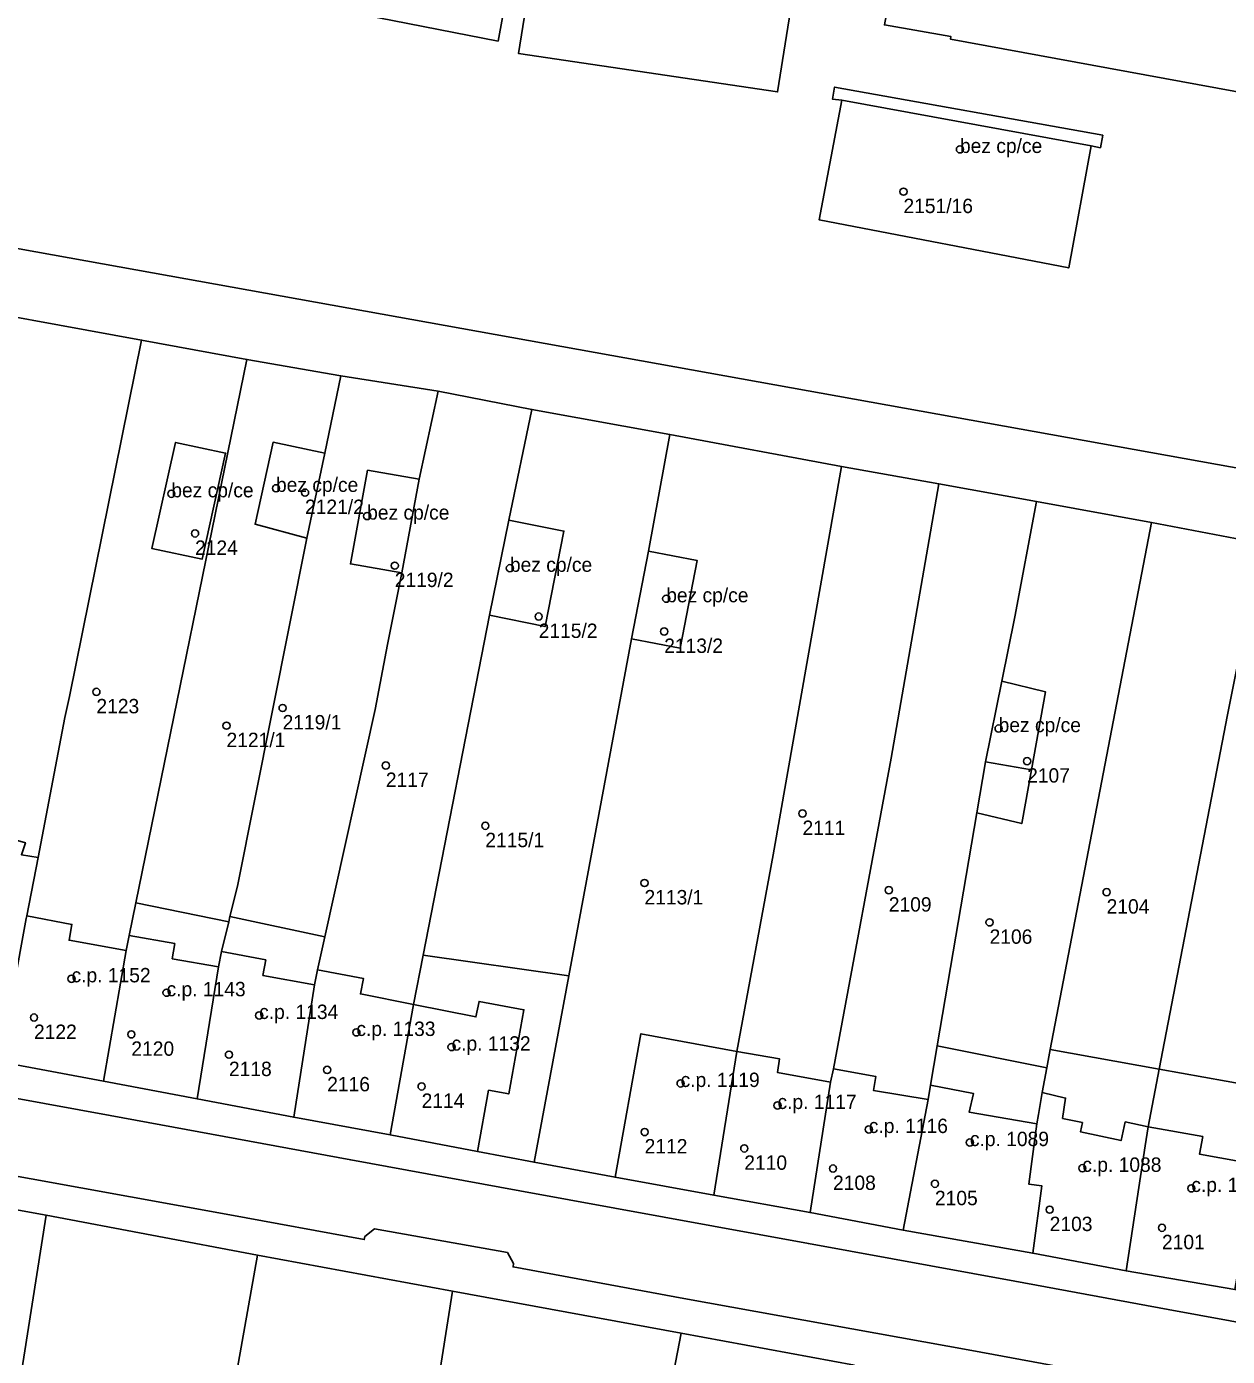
# Model space of a CAD drawing. Extents: x -878211 to -870363, y -1058464 to -1052522.
# Drawn here: x -874458.6 to -874375.1, y -1055659.2 to -1055566.8 of the extents above; entities that cross this region are included whole.
import ezdxf

# ---------------------------------------------------------------- set-up
doc = ezdxf.new("R2010")
doc.units = 0
for name, color, linetype in [('Definiční body', 7, 'Continuous'), ('Polygon budovy', 7, 'Continuous'), ('Polygon parcely', 7, 'Continuous')]:
    doc.layers.add(name, color=color, linetype=linetype)

msp = doc.modelspace()

# ---------------------------------------------------------------- linework, layer by layer
at = {"layer": 'Definiční body'}
for centre in [(-874393.66, -1055575.29994), (-874397.59, -1055578.23994), (-874441.23, -1055598.86994), (-874448.51, -1055599.24994), (-874439.21, -1055599.16994), (-874434.89, -1055600.79994), (-874446.86, -1055602.00994), (-874432.97, -1055604.24994), (-874424.96, -1055604.42994), (-874414.09, -1055606.54994), (-874422.96, -1055607.78994), (-874414.23, -1055608.82994), (-874453.72, -1055613.02994), (-874440.77, -1055614.14994), (-874444.67, -1055615.37994), (-874390.97, -1055615.57994), (-874433.59, -1055618.14994), (-874388.99, -1055617.84994), (-874404.61, -1055621.48994), (-874426.67, -1055622.33994), (-874415.6, -1055626.31994), (-874398.61, -1055626.81994), (-874383.46, -1055626.95994), (-874391.6, -1055629.05994), (-874455.45, -1055632.97994), (-874448.84, -1055633.94994), (-874458.06, -1055635.67994), (-874442.4, -1055635.52994), (-874451.29, -1055636.84994), (-874435.64, -1055636.70994), (-874429.02, -1055637.72994), (-874444.5, -1055638.25994), (-874437.67, -1055639.31994), (-874431.1, -1055640.46994), (-874413.09, -1055640.25994), (-874406.35, -1055641.78994), (-874400, -1055643.45994), (-874415.59, -1055643.63994), (-874392.97, -1055644.36994), (-874408.66, -1055644.77994), (-874402.49, -1055646.17994), (-874385.15, -1055646.15994), (-874395.4, -1055647.23994), (-874377.57, -1055647.55994), (-874387.42, -1055649.03994), (-874379.61, -1055650.29994)]:
    msp.add_circle(centre, 0.25, dxfattribs=at)
at = {"layer": 'Polygon budovy'}
for points in [[(-874435.15, -1055565.95), (-874425.78, -1055567.77), (-874422.68, -1055550.78), (-874431.99, -1055549.06), (-874433.99, -1055559.61), (-874435.09, -1055565.66)], [(-874424.37, -1055568.62), (-874406.35, -1055571.3), (-874403.51, -1055553.42), (-874421.49, -1055550.71)], [(-874398.91, -1055566.64), (-874394.29, -1055567.46), (-874394.31, -1055567.64), (-874368.43, -1055572.39), (-874369.45, -1055577.51), (-874360.07, -1055579.14), (-874357.2, -1055579.84), (-874341.71, -1055582.76), (-874338.71, -1055565.39), (-874365.9, -1055560.3), (-874366.83, -1055560.12), (-874374.34, -1055558.72), (-874380.23, -1055557.64), (-874392.13, -1055555.45), (-874392.18, -1055555.68), (-874396.74, -1055554.82)], [(-874403.45, -1055580.2), (-874386.1, -1055583.54), (-874384.54, -1055575.05), (-874401.87, -1055571.88)], [(-874448.21, -1055595.68), (-874449.87, -1055603.05), (-874446.36, -1055603.79), (-874444.74, -1055596.42)], [(-874441.43, -1055595.67), (-874442.68, -1055601.37), (-874439.09, -1055602.33), (-874437.83, -1055596.43)], [(-874434.86, -1055597.61), (-874436.05, -1055604.13), (-874432.47, -1055604.76), (-874431.27, -1055598.24)], [(-874426.39, -1055607.7), (-874422.52, -1055608.49), (-874421.21, -1055601.85), (-874425.04, -1055601.08)], [(-874415.32, -1055603.24), (-874416.5, -1055609.33), (-874413.11, -1055609.98), (-874411.94, -1055603.89)], [(-874391.89, -1055617.9), (-874388.69, -1055618.46), (-874387.71, -1055613.03), (-874390.75, -1055612.28)], [(-874458.6, -1055628.8), (-874460.44, -1055638.76), (-874453.23, -1055640.1), (-874451.64, -1055631.01), (-874455.62, -1055630.3), (-874455.42, -1055629.2), (-874458.55, -1055628.61)], [(-874451.64, -1055631.01), (-874453.23, -1055640.1), (-874446.72, -1055641.32), (-874445.23, -1055632.14), (-874448.45, -1055631.59), (-874448.27, -1055630.54), (-874451.43, -1055629.97)], [(-874445.23, -1055632.14), (-874446.72, -1055641.32), (-874439.99, -1055642.61), (-874438.56, -1055633.4), (-874442.14, -1055632.75), (-874441.94, -1055631.67), (-874445.02, -1055631.08)], [(-874438.56, -1055633.4), (-874439.99, -1055642.61), (-874433.28, -1055643.83), (-874431.66, -1055634.78), (-874435.36, -1055634.04), (-874435.15, -1055632.96), (-874438.35, -1055632.37)], [(-874433.28, -1055643.83), (-874427.22, -1055644.99), (-874426.44, -1055640.74), (-874425.04, -1055640.99), (-874423.99, -1055635.14), (-874427.1, -1055634.56), (-874427.32, -1055635.64), (-874431.66, -1055634.78)], [(-874415.85, -1055636.8), (-874417.65, -1055646.78), (-874410.78, -1055648.02), (-874409.18, -1055638.03)], [(-874410.78, -1055648.02), (-874404.09, -1055649.24), (-874402.67, -1055640.18), (-874406.36, -1055639.49), (-874406.21, -1055638.55), (-874409.18, -1055638.03)], [(-874402.67, -1055640.18), (-874404.09, -1055649.24), (-874397.61, -1055650.46), (-874395.88, -1055641.37), (-874399.68, -1055640.75), (-874399.52, -1055639.77), (-874402.46, -1055639.25)], [(-874395.88, -1055641.37), (-874397.61, -1055650.46), (-874388.6, -1055652.07), (-874387.96, -1055647.39), (-874388.88, -1055647.26), (-874388.31, -1055643.06), (-874393.01, -1055642.27), (-874392.72, -1055640.95), (-874395.72, -1055640.39)], [(-874380.58, -1055643.29), (-874382.17, -1055642.94), (-874382.45, -1055644.24), (-874385.27, -1055643.63), (-874385.14, -1055642.98), (-874386.52, -1055642.69), (-874386.32, -1055641.28), (-874387.95, -1055640.9), (-874388.2, -1055642.42), (-874388.31, -1055643.06), (-874388.88, -1055647.26), (-874387.96, -1055647.39), (-874388.6, -1055652.07), (-874382.11, -1055653.29), (-874380.78, -1055644.6)], [(-874380.78, -1055644.6), (-874382.11, -1055653.29), (-874374.55, -1055654.59), (-874373.01, -1055645.91), (-874376.99, -1055645.19), (-874376.77, -1055643.96), (-874380.58, -1055643.29)]]:
    msp.add_lwpolyline(points, close=True, dxfattribs=at)
at = {"layer": 'Polygon parcely'}
for points in [[(-874488.32, -1055532.01), (-874496.61, -1055575.47), (-874367.89, -1055598.64), (-874364.21, -1055581.35), (-874360.58, -1055582.09), (-874357.78, -1055582.66), (-874357.2, -1055579.84), (-874360.07, -1055579.14), (-874369.45, -1055577.51), (-874368.43, -1055572.39), (-874394.31, -1055567.64), (-874394.29, -1055567.46), (-874398.91, -1055566.64)], [(-874308.95, -1055609.65), (-874340.55, -1055603.63), (-874367.89, -1055598.64), (-874496.61, -1055575.47), (-874497.94, -1055575.24), (-874502.18, -1055574.23), (-874503.44, -1055573.96), (-874528.54, -1055568.63), (-874544.35, -1055564.15)], [(-874466.07, -1055585.74), (-874450.58, -1055588.56), (-874443.25, -1055589.91), (-874436.71, -1055591.06), (-874429.96, -1055592.12), (-874423.43, -1055593.39), (-874413.83, -1055595.13), (-874401.89, -1055597.36), (-874395.13, -1055598.55), (-874388.34, -1055599.8), (-874380.34, -1055601.25), (-874372.55, -1055602.74), (-874365.36, -1055604), (-874355.47, -1055605.73), (-874354.58, -1055606.26), (-874348.9, -1055609.65), (-874347.44, -1055610.52), (-874344.35, -1055611), (-874318.07, -1055615.76), (-874300.46, -1055619.07)], [(-874352.58, -1055660.81), (-874368.39, -1055657.95), (-874379.17, -1055655.99), (-874389.85, -1055654.01), (-874404.2, -1055651.4), (-874424.27, -1055647.74), (-874436.03, -1055645.58), (-874452.76, -1055642.5), (-874475.36, -1055638.37)], [(-874475.36, -1055638.37), (-874452.76, -1055642.5), (-874436.03, -1055645.58), (-874424.27, -1055647.74), (-874404.2, -1055651.4), (-874389.85, -1055654.01), (-874379.17, -1055655.99), (-874368.39, -1055657.95), (-874352.58, -1055660.81)], [(-874333.3, -1055662.2), (-874352.31, -1055658.63), (-874363.68, -1055656.59), (-874374.55, -1055654.59), (-874382.11, -1055653.29), (-874388.6, -1055652.07), (-874397.61, -1055650.46), (-874404.09, -1055649.24), (-874410.78, -1055648.02), (-874417.65, -1055646.78), (-874423.28, -1055645.74), (-874427.22, -1055644.99), (-874433.28, -1055643.83), (-874439.99, -1055642.61), (-874446.72, -1055641.32), (-874453.23, -1055640.1), (-874460.44, -1055638.76)], [(-874481.85, -1055644.98), (-874457.22, -1055649.43), (-874442.52, -1055652.2), (-874428.96, -1055654.7), (-874413.04, -1055657.63), (-874400.99, -1055659.86)], [(-874471.05, -1055644.58), (-874458.25, -1055646.9), (-874444.45, -1055649.4), (-874435.09, -1055651.12), (-874435.04, -1055650.9), (-874434.37, -1055650.38), (-874425.13, -1055652.02), (-874424.71, -1055652.79), (-874424.74, -1055653.02), (-874412.87, -1055655.21), (-874392.83, -1055658.84), (-874375.41, -1055662.05)], [(-874375.41, -1055662.05), (-874392.83, -1055658.84), (-874412.87, -1055655.21), (-874424.74, -1055653.02), (-874424.71, -1055652.79), (-874425.13, -1055652.02), (-874434.37, -1055650.38), (-874435.04, -1055650.9), (-874435.09, -1055651.12), (-874444.45, -1055649.4), (-874458.25, -1055646.9), (-874471.05, -1055644.58)]]:
    msp.add_lwpolyline(points, dxfattribs=at)
for points in [[(-874422.68, -1055550.78), (-874431.99, -1055549.06), (-874433.99, -1055559.61), (-874440.1, -1055558.4), (-874441.3, -1055564.45), (-874435.09, -1055565.66), (-874435.15, -1055565.95), (-874425.78, -1055567.77)], [(-874422.68, -1055550.78), (-874425.78, -1055567.77), (-874435.15, -1055565.95), (-874435.09, -1055565.66), (-874441.3, -1055564.45), (-874440.1, -1055558.4), (-874433.99, -1055559.61), (-874431.99, -1055549.06)], [(-874406.35, -1055571.3), (-874403.51, -1055553.42), (-874421.49, -1055550.71), (-874424.37, -1055568.62)], [(-874406.35, -1055571.3), (-874424.37, -1055568.62), (-874421.49, -1055550.71), (-874403.51, -1055553.42)], [(-874357.2, -1055579.84), (-874341.71, -1055582.76), (-874338.71, -1055565.39), (-874365.9, -1055560.3), (-874366.83, -1055560.12), (-874374.34, -1055558.72), (-874374.26, -1055558.21), (-874380.12, -1055557.13), (-874380.23, -1055557.64), (-874392.13, -1055555.45), (-874392.18, -1055555.68), (-874396.74, -1055554.82), (-874398.91, -1055566.64), (-874394.29, -1055567.46), (-874394.31, -1055567.64), (-874368.43, -1055572.39), (-874369.45, -1055577.51), (-874360.07, -1055579.14)], [(-874386.1, -1055583.54), (-874403.45, -1055580.2), (-874401.87, -1055571.88), (-874402.53, -1055571.8), (-874402.38, -1055570.97), (-874383.73, -1055574.32), (-874383.89, -1055575.19), (-874384.54, -1055575.05)], [(-874386.1, -1055583.54), (-874384.54, -1055575.05), (-874383.89, -1055575.19), (-874383.73, -1055574.32), (-874402.38, -1055570.97), (-874402.53, -1055571.8), (-874401.87, -1055571.88), (-874403.45, -1055580.2)], [(-874472.4, -1055616.74), (-874469.92, -1055617.22), (-874470.64, -1055621.21), (-874469.17, -1055621.54), (-874469.41, -1055622.79), (-874466.16, -1055623.38), (-874465.95, -1055622.15), (-874464.64, -1055622.42), (-874464.87, -1055623.6), (-874459.95, -1055624.16), (-874459.76, -1055623.21), (-874458.66, -1055623.52), (-874458.94, -1055624.36), (-874457.77, -1055624.55), (-874455.91, -1055614.8), (-874455.59, -1055613.35), (-874450.58, -1055588.56), (-874466.07, -1055585.74), (-874472.38, -1055616.61)], [(-874458.55, -1055628.61), (-874455.42, -1055629.2), (-874455.62, -1055630.3), (-874451.64, -1055631.01), (-874451.43, -1055629.97), (-874450.97, -1055627.7), (-874443.25, -1055589.91), (-874450.58, -1055588.56), (-874455.59, -1055613.35), (-874455.91, -1055614.8), (-874457.77, -1055624.55)], [(-874439.09, -1055602.33), (-874442.68, -1055601.37), (-874441.43, -1055595.67), (-874437.83, -1055596.43), (-874436.71, -1055591.06), (-874443.25, -1055589.91), (-874450.97, -1055627.7), (-874444.52, -1055629.03), (-874444.43, -1055628.65), (-874443.91, -1055626.54)], [(-874444.43, -1055628.65), (-874437.84, -1055630.06), (-874434.34, -1055614.26), (-874433.47, -1055609.73), (-874432.47, -1055604.76), (-874436.05, -1055604.13), (-874434.86, -1055597.61), (-874431.27, -1055598.24), (-874429.96, -1055592.12), (-874436.71, -1055591.06), (-874437.83, -1055596.43), (-874439.09, -1055602.33), (-874443.91, -1055626.54)], [(-874434.34, -1055614.26), (-874437.84, -1055630.06), (-874438.35, -1055632.37), (-874435.15, -1055632.96), (-874435.36, -1055634.04), (-874431.66, -1055634.78), (-874430.99, -1055631.34), (-874426.39, -1055607.7), (-874425.04, -1055601.08), (-874423.43, -1055593.39), (-874429.96, -1055592.12), (-874431.27, -1055598.24), (-874432.47, -1055604.76), (-874433.47, -1055609.73)], [(-874421.21, -1055601.85), (-874422.52, -1055608.49), (-874426.39, -1055607.7), (-874430.99, -1055631.34), (-874420.87, -1055632.78), (-874416.5, -1055609.33), (-874415.32, -1055603.24), (-874413.83, -1055595.13), (-874423.43, -1055593.39), (-874425.04, -1055601.08)], [(-874449.87, -1055603.05), (-874448.21, -1055595.68), (-874444.74, -1055596.42), (-874446.36, -1055603.79)], [(-874449.87, -1055603.05), (-874446.36, -1055603.79), (-874444.74, -1055596.42), (-874448.21, -1055595.68)], [(-874439.09, -1055602.33), (-874437.83, -1055596.43), (-874441.43, -1055595.67), (-874442.68, -1055601.37)], [(-874417.65, -1055646.78), (-874415.85, -1055636.8), (-874409.18, -1055638.03), (-874406.66, -1055624.36), (-874401.89, -1055597.36), (-874413.83, -1055595.13), (-874415.32, -1055603.24), (-874411.94, -1055603.89), (-874413.11, -1055609.98), (-874416.5, -1055609.33), (-874420.87, -1055632.78), (-874423.28, -1055645.74)], [(-874432.47, -1055604.76), (-874431.27, -1055598.24), (-874434.86, -1055597.61), (-874436.05, -1055604.13)], [(-874409.18, -1055638.03), (-874406.21, -1055638.55), (-874406.36, -1055639.49), (-874402.67, -1055640.18), (-874402.46, -1055639.25), (-874398.44, -1055617.64), (-874395.13, -1055598.55), (-874401.89, -1055597.36), (-874406.66, -1055624.36)], [(-874398.44, -1055617.64), (-874402.46, -1055639.25), (-874399.52, -1055639.77), (-874399.68, -1055640.75), (-874395.88, -1055641.37), (-874395.72, -1055640.39), (-874395.25, -1055637.64), (-874392.49, -1055621.43), (-874391.89, -1055617.9), (-874390.75, -1055612.28), (-874389.84, -1055607.82), (-874388.34, -1055599.8), (-874395.13, -1055598.55)], [(-874389.84, -1055607.82), (-874390.75, -1055612.28), (-874387.71, -1055613.03), (-874388.69, -1055618.46), (-874389.36, -1055622.19), (-874392.49, -1055621.43), (-874395.25, -1055637.64), (-874387.62, -1055639.17), (-874387.38, -1055637.91), (-874380.34, -1055601.25), (-874388.34, -1055599.8)], [(-874425.04, -1055601.08), (-874426.39, -1055607.7), (-874422.52, -1055608.49), (-874421.21, -1055601.85)], [(-874372.55, -1055602.74), (-874380.34, -1055601.25), (-874387.38, -1055637.91), (-874379.8, -1055639.27), (-874375.05, -1055614.62), (-874373.08, -1055604.77)], [(-874416.5, -1055609.33), (-874413.11, -1055609.98), (-874411.94, -1055603.89), (-874415.32, -1055603.24)], [(-874379.8, -1055639.27), (-874372.05, -1055640.66), (-874369.06, -1055624.27), (-874365.36, -1055604), (-874372.55, -1055602.74), (-874373.08, -1055604.77), (-874375.05, -1055614.62)], [(-874390.75, -1055612.28), (-874391.89, -1055617.9), (-874392.49, -1055621.43), (-874389.36, -1055622.19), (-874388.69, -1055618.46), (-874387.71, -1055613.03)], [(-874470.31, -1055636.97), (-874460.44, -1055638.76), (-874458.6, -1055628.8), (-874458.55, -1055628.61), (-874457.77, -1055624.55), (-874458.94, -1055624.36), (-874458.66, -1055623.52), (-874459.76, -1055623.21), (-874459.95, -1055624.16), (-874464.87, -1055623.6), (-874464.64, -1055622.42), (-874465.95, -1055622.15), (-874466.16, -1055623.38), (-874469.41, -1055622.79), (-874469.17, -1055621.54), (-874470.64, -1055621.21), (-874469.92, -1055617.22), (-874472.4, -1055616.74), (-874473.32, -1055621.64), (-874473.44, -1055622.26), (-874473.73, -1055623.65), (-874476.04, -1055635.87)], [(-874453.23, -1055640.1), (-874446.72, -1055641.32), (-874445.23, -1055632.14), (-874445.02, -1055631.08), (-874444.52, -1055629.03), (-874450.97, -1055627.7), (-874451.43, -1055629.97), (-874451.64, -1055631.01)], [(-874460.44, -1055638.76), (-874453.23, -1055640.1), (-874451.64, -1055631.01), (-874455.62, -1055630.3), (-874455.42, -1055629.2), (-874458.55, -1055628.61), (-874458.6, -1055628.8)], [(-874439.99, -1055642.61), (-874438.56, -1055633.4), (-874438.35, -1055632.37), (-874437.84, -1055630.06), (-874444.43, -1055628.65), (-874444.52, -1055629.03), (-874445.02, -1055631.08), (-874445.23, -1055632.14), (-874446.72, -1055641.32)], [(-874427.22, -1055644.99), (-874423.28, -1055645.74), (-874420.87, -1055632.78), (-874430.99, -1055631.34), (-874431.66, -1055634.78), (-874433.28, -1055643.83)], [(-874433.28, -1055643.83), (-874431.66, -1055634.78), (-874435.36, -1055634.04), (-874435.15, -1055632.96), (-874438.35, -1055632.37), (-874438.56, -1055633.4), (-874439.99, -1055642.61)], [(-874410.78, -1055648.02), (-874409.18, -1055638.03), (-874415.85, -1055636.8), (-874417.65, -1055646.78)], [(-874388.6, -1055652.07), (-874387.96, -1055647.39), (-874388.88, -1055647.26), (-874388.31, -1055643.06), (-874388.2, -1055642.42), (-874387.95, -1055640.9), (-874387.62, -1055639.17), (-874395.25, -1055637.64), (-874395.72, -1055640.39), (-874395.88, -1055641.37), (-874397.61, -1055650.46)], [(-874404.09, -1055649.24), (-874402.67, -1055640.18), (-874406.36, -1055639.49), (-874406.21, -1055638.55), (-874409.18, -1055638.03), (-874410.78, -1055648.02)], [(-874382.11, -1055653.29), (-874380.78, -1055644.6), (-874380.58, -1055643.29), (-874379.8, -1055639.27), (-874387.38, -1055637.91), (-874387.62, -1055639.17), (-874387.95, -1055640.9), (-874388.2, -1055642.42), (-874388.31, -1055643.06), (-874388.88, -1055647.26), (-874387.96, -1055647.39), (-874388.6, -1055652.07)], [(-874397.61, -1055650.46), (-874395.88, -1055641.37), (-874399.68, -1055640.75), (-874399.52, -1055639.77), (-874402.46, -1055639.25), (-874402.67, -1055640.18), (-874404.09, -1055649.24)], [(-874374.55, -1055654.59), (-874373.01, -1055645.91), (-874372.05, -1055640.66), (-874379.8, -1055639.27), (-874380.58, -1055643.29), (-874380.78, -1055644.6), (-874382.11, -1055653.29)], [(-874457.22, -1055649.43), (-874481.85, -1055644.98), (-874483.83, -1055657.56), (-874484.7, -1055663.09), (-874481.25, -1055663.64), (-874463.16, -1055664.97), (-874459.75, -1055665.49)], [(-874442.52, -1055652.2), (-874457.22, -1055649.43), (-874459.75, -1055665.49), (-874455.97, -1055665.93), (-874456.26, -1055668.31), (-874445.82, -1055670.79), (-874445.42, -1055668.52)], [(-874428.96, -1055654.7), (-874442.52, -1055652.2), (-874445.42, -1055668.52), (-874434.9, -1055669.13), (-874436.1, -1055675.82), (-874435.43, -1055676.26), (-874434.77, -1055672.43), (-874431.82, -1055672.98)], [(-874413.04, -1055657.63), (-874428.96, -1055654.7), (-874431.82, -1055672.98), (-874428.42, -1055673.6), (-874429.92, -1055682.17), (-874417.96, -1055682.78), (-874416.45, -1055675.26)], [(-874400.99, -1055659.86), (-874413.04, -1055657.63), (-874416.45, -1055675.26), (-874414.08, -1055675.76), (-874408.59, -1055676.67), (-874404.12, -1055677.44)]]:
    msp.add_lwpolyline(points, close=True, dxfattribs=at)

# ---------------------------------------------------------------- texts
at = {"layer": 'Definiční body'}
for s, p in [('bez cp/ce', (-874393.66, -1055575.55)), ('2151/16', (-874397.59, -1055579.729)), ('bez cp/ce', (-874448.51, -1055599.5)), ('bez cp/ce', (-874441.23, -1055599.12)), ('2121/2', (-874439.21, -1055600.659)), ('bez cp/ce', (-874434.89, -1055601.05)), ('2124', (-874446.86, -1055603.499)), ('bez cp/ce', (-874424.96, -1055604.679)), ('2119/2', (-874432.97, -1055605.739)), ('bez cp/ce', (-874414.09, -1055606.8)), ('2115/2', (-874422.96, -1055609.279)), ('2113/2', (-874414.23, -1055610.319)), ('2123', (-874453.72, -1055614.519)), ('2119/1', (-874440.77, -1055615.639)), ('bez cp/ce', (-874390.97, -1055615.83)), ('2121/1', (-874444.67, -1055616.869)), ('2117', (-874433.59, -1055619.639)), ('2107', (-874388.99, -1055619.339)), ('2115/1', (-874426.67, -1055623.829)), ('2111', (-874404.61, -1055622.979)), ('2113/1', (-874415.6, -1055627.809)), ('2109', (-874398.61, -1055628.309)), ('2104', (-874383.46, -1055628.449)), ('2106', (-874391.6, -1055630.549)), ('c.p. 1152', (-874455.45, -1055633.23)), ('c.p. 1143', (-874448.84, -1055634.2)), ('c.p. 1134', (-874442.4, -1055635.78)), ('2122', (-874458.06, -1055637.169)), ('c.p. 1133', (-874435.64, -1055636.96)), ('2120', (-874451.29, -1055638.339)), ('c.p. 1132', (-874429.02, -1055637.98)), ('2118', (-874444.5, -1055639.749)), ('c.p. 1119', (-874413.09, -1055640.51)), ('2116', (-874437.67, -1055640.809)), ('2114', (-874431.1, -1055641.959)), ('c.p. 1117', (-874406.35, -1055642.04)), ('c.p. 1116', (-874400, -1055643.71)), ('2112', (-874415.59, -1055645.129)), ('c.p. 1089', (-874392.97, -1055644.62)), ('2110', (-874408.66, -1055646.269)), ('c.p. 1088', (-874385.15, -1055646.409)), ('2108', (-874402.49, -1055647.669)), ('c.p. 1087', (-874377.57, -1055647.81)), ('2105', (-874395.4, -1055648.729)), ('2103', (-874387.42, -1055650.529)), ('2101', (-874379.61, -1055651.789))]:
    msp.add_text(s, height=0.999996, dxfattribs=at).set_placement(p)

doc.saveas('drawing.dxf')
